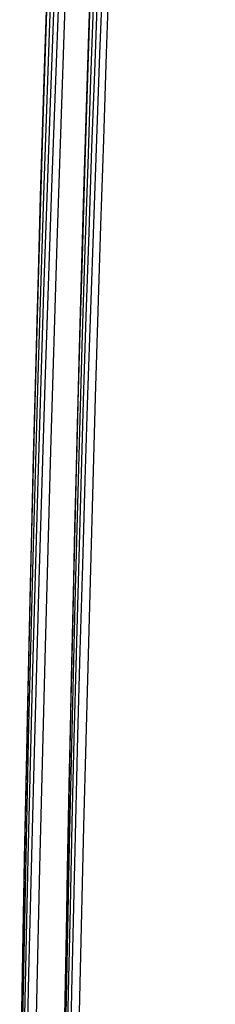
# Model space of a CAD drawing. Header units: metres. Extents: x 209848 to 209928, y 1182430 to 1182563.
# Tile 562 of 656: x 209852.871 to 209853.099, y 1182484.241 to 1182485.391. Entities that reach past the tile are written whole.
import ezdxf

# ---------------------------------------------------------------- set-up
doc = ezdxf.new("R2010")
doc.units = ezdxf.units.M
doc.header["$MEASUREMENT"] = 0
doc.linetypes.add('DGN Style 2', pattern=[15.036391, 9.021834, -6.014556])
doc.layers.get('0').update_dxf_attribs({"color": 254})

# ---------------------------------------------------------------- blocks, each defined once
blk = doc.blocks.new('*U2')
at = {"color": 40, "linetype": 'Continuous'}
for p, q in [((1.6104, -13.5785), (1.6072, -13.6762)), ((1.6072, -13.6762), (1.6041, -13.774)), ((1.6041, -13.774), (1.6012, -13.8718)), ((1.6012, -13.8718), (1.5984, -13.9697)), ((1.5984, -13.9697), (1.5957, -14.0677)), ((1.5957, -14.0677), (1.5932, -14.1656)), ((1.5932, -14.1656), (1.5907, -14.2637)), ((1.5907, -14.2637), (1.5885, -14.3617)), ((1.5885, -14.3617), (1.5863, -14.4598)), ((1.5863, -14.4598), (1.5842, -14.558)), ((1.5842, -14.558), (1.5822, -14.6561)), ((1.5822, -14.6561), (1.5804, -14.7543)), ((1.5804, -14.7543), (1.5787, -14.8526))]:
    blk.add_line(p, q, dxfattribs=at)
blk = doc.blocks.new('*U3')
at = {"color": 40, "linetype": 'Continuous'}
for p, q in [((1.6081, -13.6504), (1.6049, -13.7489)), ((1.6049, -13.7489), (1.6019, -13.8474)), ((1.6019, -13.8474), (1.5991, -13.946)), ((1.5991, -13.946), (1.5964, -14.0446)), ((1.5964, -14.0446), (1.5938, -14.1432)), ((1.5938, -14.1432), (1.5913, -14.2418)), ((1.5913, -14.2418), (1.589, -14.3404)), ((1.589, -14.3404), (1.5867, -14.4391)), ((1.5867, -14.4391), (1.5846, -14.5377)), ((1.5846, -14.5377), (1.5826, -14.6364)), ((1.5826, -14.6364), (1.5808, -14.7351)), ((1.5808, -14.7351), (1.579, -14.8338))]:
    blk.add_line(p, q, dxfattribs=at)
blk = doc.blocks.new('*U4')
at = {"color": 40, "linetype": 'Continuous'}
for p, q in [((1.6105, -13.5753), (1.6073, -13.6741)), ((1.6073, -13.6741), (1.6042, -13.7729)), ((1.6042, -13.7729), (1.6012, -13.8717)), ((1.6012, -13.8717), (1.5984, -13.9705)), ((1.5984, -13.9705), (1.5957, -14.0694)), ((1.5957, -14.0694), (1.5931, -14.1683)), ((1.5931, -14.1683), (1.5907, -14.2671)), ((1.5907, -14.2671), (1.5884, -14.366)), ((1.5884, -14.366), (1.5862, -14.4649)), ((1.5862, -14.4649), (1.5841, -14.5638)), ((1.5841, -14.5638), (1.5821, -14.6627)), ((1.5821, -14.6627), (1.5803, -14.7616)), ((1.5803, -14.7616), (1.5785, -14.8605))]:
    blk.add_line(p, q, dxfattribs=at)
blk = doc.blocks.new('*U5')
at = {"color": 40, "linetype": 'Continuous'}
for p, q in [((1.6085, -13.6514), (1.6052, -13.7503)), ((1.6052, -13.7503), (1.6022, -13.8492)), ((1.6022, -13.8492), (1.5993, -13.9481)), ((1.5993, -13.9481), (1.5965, -14.0471)), ((1.5965, -14.0471), (1.5938, -14.146)), ((1.5938, -14.146), (1.5913, -14.245)), ((1.5913, -14.245), (1.589, -14.344)), ((1.589, -14.344), (1.5867, -14.443)), ((1.5867, -14.443), (1.5846, -14.542)), ((1.5846, -14.542), (1.5826, -14.641)), ((1.5826, -14.641), (1.5807, -14.7401)), ((1.5807, -14.7401), (1.5789, -14.8391))]:
    blk.add_line(p, q, dxfattribs=at)
blk = doc.blocks.new('*U6')
at = {"color": 40, "linetype": 'Continuous'}
for p, q in [((1.6128, -13.6405), (1.6093, -13.7397)), ((1.6093, -13.7397), (1.6059, -13.839)), ((1.6059, -13.839), (1.6027, -13.9382)), ((1.6027, -13.9382), (1.5996, -14.0375)), ((1.5996, -14.0375), (1.5967, -14.1368)), ((1.5967, -14.1368), (1.594, -14.2362)), ((1.594, -14.2362), (1.5913, -14.3355)), ((1.5913, -14.3355), (1.5889, -14.435)), ((1.5889, -14.435), (1.5865, -14.5344)), ((1.5865, -14.5344), (1.5843, -14.6339)), ((1.5843, -14.6339), (1.5822, -14.7334)), ((1.5822, -14.7334), (1.5803, -14.8329))]:
    blk.add_line(p, q, dxfattribs=at)
blk = doc.blocks.new('*U7')
at = {"color": 40, "linetype": 'Continuous'}
for p, q in [((1.6178, -13.6227), (1.6141, -13.7211)), ((1.6141, -13.7211), (1.6105, -13.8197)), ((1.6105, -13.8197), (1.6071, -13.9182)), ((1.6071, -13.9182), (1.6039, -14.0168)), ((1.6039, -14.0168), (1.6008, -14.1153)), ((1.6008, -14.1153), (1.5979, -14.214)), ((1.5979, -14.214), (1.5951, -14.3126)), ((1.5951, -14.3126), (1.5924, -14.4112)), ((1.5924, -14.4112), (1.5899, -14.5099)), ((1.5899, -14.5099), (1.5875, -14.6086)), ((1.5875, -14.6086), (1.5853, -14.7073)), ((1.5853, -14.7073), (1.5831, -14.806)), ((1.5831, -14.806), (1.5811, -14.9047))]:
    blk.add_line(p, q, dxfattribs=at)
blk = doc.blocks.new('*U8')
at = {"color": 40, "linetype": 'Continuous'}
for p, q in [((1.6236, -13.6104), (1.6197, -13.71)), ((1.6197, -13.71), (1.616, -13.8095)), ((1.616, -13.8095), (1.6125, -13.9091)), ((1.6125, -13.9091), (1.6091, -14.0087)), ((1.6091, -14.0087), (1.6058, -14.1083)), ((1.6058, -14.1083), (1.6027, -14.2079)), ((1.6027, -14.2079), (1.5998, -14.3074)), ((1.5998, -14.3074), (1.5969, -14.407)), ((1.5969, -14.407), (1.5942, -14.5066)), ((1.5942, -14.5066), (1.5917, -14.6061)), ((1.5917, -14.6061), (1.5893, -14.7057)), ((1.5893, -14.7057), (1.587, -14.8053)), ((1.587, -14.8053), (1.5848, -14.9049))]:
    blk.add_line(p, q, dxfattribs=at)
blk = doc.blocks.new('*U9')
at = {"color": 40, "linetype": 'Continuous'}
for p, q in [((1.6311, -13.6094), (1.6276, -13.7097)), ((1.6276, -13.7097), (1.6242, -13.81)), ((1.6242, -13.81), (1.621, -13.9104)), ((1.621, -13.9104), (1.6178, -14.0107)), ((1.6178, -14.0107), (1.6148, -14.111)), ((1.6148, -14.111), (1.6118, -14.2112)), ((1.6118, -14.2112), (1.609, -14.3115)), ((1.609, -14.3115), (1.6063, -14.4118)), ((1.6063, -14.4118), (1.6037, -14.512)), ((1.6037, -14.512), (1.6012, -14.6123)), ((1.6012, -14.6123), (1.5988, -14.7125)), ((1.5988, -14.7125), (1.5965, -14.8127)), ((1.5965, -14.8127), (1.5943, -14.9129))]:
    blk.add_line(p, q, dxfattribs=at)
blk = doc.blocks.new('ATTEMP')
at = {"color": 5, "linetype": 'Continuous', "flags": 128}
for points in [[(-6.9666, -14.9036), (-6.9611, -14.6602), (-6.955, -14.417), (-6.9482, -14.1739), (-6.9408, -13.9308), (-6.9328, -13.6879), (-6.924, -13.4451), (-6.9145, -13.2025), (-6.9043, -12.9599), (-6.8933, -12.7175), (-6.8814, -12.4752), (-6.8688, -12.233), (-6.8553, -11.9909), (-6.8409, -11.749), (-6.8257, -11.5071), (-6.8096, -11.2654), (-6.7925, -11.0239), (-6.7745, -10.7824)], [(-6.9786, -15.0138), (-6.9737, -14.7843), (-6.9681, -14.5547), (-6.9619, -14.3252), (-6.9549, -14.0958), (-6.9471, -13.8664), (-6.9385, -13.637), (-6.9291, -13.4078), (-6.9187, -13.1787), (-6.9074, -12.9496), (-6.8951, -12.7208), (-6.8818, -12.492), (-6.8674, -12.2634), (-6.852, -12.035), (-6.8353, -11.8067), (-6.8175, -11.5786), (-6.7985, -11.3507), (-6.7782, -11.1229), (-6.7567, -10.8954)], [(-6.9793, -14.8699), (-6.9746, -14.6495), (-6.9692, -14.4289), (-6.9631, -14.2083), (-6.9563, -13.9877), (-6.9487, -13.767), (-6.9403, -13.5464), (-6.9311, -13.3258), (-6.9209, -13.1052), (-6.9097, -12.8847), (-6.8976, -12.6643), (-6.8844, -12.444), (-6.8701, -12.2239), (-6.8546, -12.0038), (-6.838, -11.784), (-6.8201, -11.5643), (-6.801, -11.3447), (-6.7805, -11.1254), (-6.7587, -10.9063)], [(-6.9824, -14.9142), (-6.9783, -14.7045), (-6.9737, -14.4945), (-6.9685, -14.2843), (-6.9626, -14.0739), (-6.956, -13.8634), (-6.9487, -13.6527), (-6.9406, -13.4419), (-6.9317, -13.2311), (-6.9219, -13.0202), (-6.9112, -12.8093), (-6.8995, -12.5985), (-6.8868, -12.3877), (-6.8729, -12.1769), (-6.858, -11.9663), (-6.8419, -11.7558), (-6.8245, -11.5454), (-6.8059, -11.3352), (-6.786, -11.1251), (-6.7647, -10.9153)], [(-6.9832, -14.8974), (-6.98, -14.7144), (-6.9763, -14.5307), (-6.9722, -14.3461), (-6.9677, -14.1609), (-6.9626, -13.9751), (-6.9571, -13.7887), (-6.951, -13.6018), (-6.9442, -13.4145), (-6.9369, -13.2267), (-6.9288, -13.0386), (-6.9201, -12.8502), (-6.9105, -12.6616), (-6.9002, -12.4727), (-6.889, -12.2837), (-6.8769, -12.0945), (-6.8638, -11.9052), (-6.8497, -11.7159), (-6.8345, -11.5266), (-6.8183, -11.3373), (-6.8009, -11.1481), (-6.7823, -10.9589), (-6.7624, -10.7699)], [(-6.9845, -14.9718), (-6.9817, -14.81), (-6.9788, -14.6499), (-6.9755, -14.4916), (-6.9721, -14.3351), (-6.9683, -14.1804), (-6.9643, -14.0275), (-6.9601, -13.8764), (-6.9555, -13.727), (-6.9507, -13.5794), (-6.9456, -13.4335), (-6.9403, -13.2894), (-6.9346, -13.146), (-6.9285, -13.0013), (-6.922, -12.8554), (-6.9149, -12.7085), (-6.9075, -12.5605), (-6.8995, -12.4116)], [(-6.9844, -14.9664), (-6.9816, -14.8045), (-6.9787, -14.6443), (-6.9754, -14.486), (-6.9719, -14.3295), (-6.9682, -14.1748), (-6.9642, -14.0219), (-6.9599, -13.8707), (-6.9554, -13.7213), (-6.9505, -13.5737), (-6.9454, -13.4278), (-6.9401, -13.2837), (-6.9344, -13.1413), (-6.9285, -13.0006), (-6.9222, -12.8617), (-6.9157, -12.7245), (-6.9089, -12.589), (-6.9019, -12.4552)], [(-6.9845, -14.9718), (-6.9817, -14.81), (-6.9788, -14.6499), (-6.9755, -14.4916), (-6.9721, -14.3351), (-6.9683, -14.1804), (-6.9643, -14.0275), (-6.9601, -13.8764), (-6.9555, -13.727), (-6.9507, -13.5794), (-6.9456, -13.4335), (-6.9403, -13.2894), (-6.9346, -13.147), (-6.9287, -13.0064), (-6.9225, -12.8674), (-6.916, -12.7302), (-6.9092, -12.5947), (-6.9022, -12.4609)]]:
    blk.add_lwpolyline(points, dxfattribs=at)
at = {"color": 3, "linetype": 'Continuous'}
for name in ['*U9', '*U8', '*U7', '*U6', '*U5', '*U4', '*U3', '*U2']:
    blk.add_blockref(name, (-8.5112, 0), dxfattribs=at)

msp = doc.modelspace()

# ---------------------------------------------------------------- block references
at = {"color": 1, "linetype": 'DGN Style 2'}
msp.add_blockref('ATTEMP', (209859.8559, 1182499.0611), dxfattribs=at)

doc.saveas('drawing.dxf')
